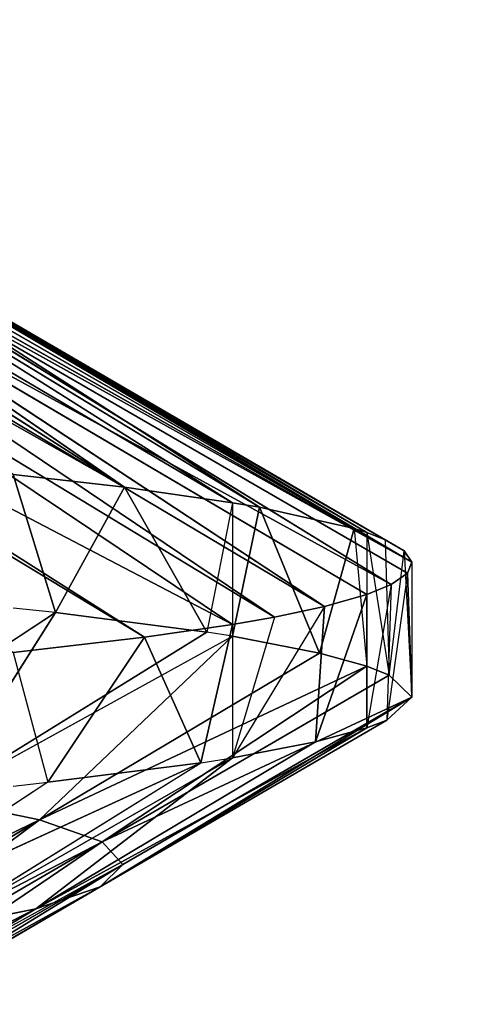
# Model space of a CAD drawing. Extents: x 186 to 416, y 0 to 124.
# Tile 376 of 656: x 247.371 to 247.66, y 122.136 to 122.782. Entities that reach past the tile are written whole.
import ezdxf

# ---------------------------------------------------------------- set-up
doc = ezdxf.new("R2010")
doc.units = 0
doc.header["$LTSCALE"] = 25.4
doc.layers.get('0').update_dxf_attribs({"color": 13, "linetype": 'CONTINUOUS'})

# ---------------------------------------------------------------- blocks, each defined once
blk = doc.blocks.new('PILLS-I-PLAFON-8266-8272_0')
at = {"color": 250}
for p, q in [((62.37474, 51.86759, 1.885), (62.28875, 52.03465, 1.895)), ((62.28875, 52.03465, 1.895), (62.31144, 51.99424, 1.98008)), ((62.37474, 51.86759, 1.885), (62.28875, 52.03465, 1.895)), ((62.28875, 52.03464, 1.9825), (62.31144, 51.99424, 1.98008)), ((62.31144, 51.99424, 1.98008), (62.14517, 51.90344, 2.08945)), ((62.37474, 51.86759, 1.885), (62.31144, 51.99424, 1.98008)), ((62.31144, 51.99424, 1.98008), (62.41162, 51.78111, 1.96733)), ((62.37474, 51.86759, 1.885), (62.31144, 51.99424, 1.98008)), ((62.31144, 51.99424, 1.98008), (62.41162, 51.78111, 1.96733)), ((62.14517, 51.90344, 2.08945), (62.41162, 51.78111, 1.96733)), ((62.14517, 51.90344, 2.08945), (62.41162, 51.78111, 1.96733)), ((62.01659, 51.73909, 1.66837), (62.37474, 51.86759, 1.885)), ((62.01659, 51.73909, 1.66837), (62.37474, 51.86759, 1.885)), ((62.02991, 51.7106, 1.66625), (62.37474, 51.86759, 1.885)), ((62.02991, 51.7106, 1.66625), (62.37474, 51.86759, 1.885)), ((62.4324, 51.72657, 1.87657), (62.37474, 51.86759, 1.885)), ((62.37474, 51.86759, 1.885), (62.41162, 51.78111, 1.96733)), ((62.37474, 51.86759, 1.885), (62.41162, 51.78111, 1.96733)), ((62.4324, 51.72657, 1.87657), (62.37474, 51.86759, 1.885)), ((62.23562, 51.71102, 2.0767), (62.41162, 51.78111, 1.96733)), ((62.41162, 51.78111, 1.96733), (62.4324, 51.72658, 1.96407)), ((62.4324, 51.72657, 1.87657), (62.41162, 51.78111, 1.96733)), ((62.02991, 51.7106, 1.66625), (62.4324, 51.72657, 1.87657)), ((62.02991, 51.7106, 1.66625), (62.4324, 51.72657, 1.87657)), ((62.09856, 51.53156, 1.65296), (62.4324, 51.72657, 1.87657)), ((62.09856, 51.53156, 1.65296), (62.4324, 51.72657, 1.87657)), ((62.23562, 51.71102, 2.0767), (62.4324, 51.72658, 1.96407)), ((62.3035, 51.50422, 2.063), (62.4324, 51.72658, 1.96407)), ((62.3035, 51.50422, 2.063), (62.4324, 51.72658, 1.96407)), ((62.45995, 51.64537, 1.87171), (62.4324, 51.72658, 1.96407)), ((62.4324, 51.72657, 1.87657), (62.4324, 51.72658, 1.96407)), ((62.49266, 51.52901, 1.86475), (62.4324, 51.72658, 1.96407)), ((62.4324, 51.72658, 1.96407), (62.4868, 51.55206, 1.95362)), ((62.4324, 51.72658, 1.96407), (62.4868, 51.55206, 1.95362)), ((62.45995, 51.64537, 1.87171), (62.4324, 51.72657, 1.87657)), ((62.3035, 51.50422, 2.063), (62.23562, 51.71102, 2.0767)), ((62.3035, 51.50422, 2.063), (62.23562, 51.71102, 2.0767)), ((62.09856, 51.53156, 1.65296), (62.45995, 51.64537, 1.87171)), ((62.09856, 51.53156, 1.65296), (62.45995, 51.64537, 1.87171)), ((62.12492, 51.43781, 1.646), (62.45995, 51.64537, 1.87171)), ((62.12492, 51.43781, 1.646), (62.45995, 51.64537, 1.87171)), ((62.49266, 51.52901, 1.86475), (62.45995, 51.64537, 1.87171)), ((62.05962, 51.64093, 2.18608), (62.3035, 51.50422, 2.063)), ((62.05962, 51.64093, 2.18608), (62.3035, 51.50422, 2.063)), ((62.3035, 51.50422, 2.063), (62.4868, 51.55206, 1.95362)), ((62.3035, 51.50422, 2.063), (62.4868, 51.55206, 1.95362)), ((62.52037, 51.39825, 1.85692), (62.4868, 51.55206, 1.95362)), ((62.4868, 51.55206, 1.95362), (62.52037, 51.39825, 1.94442)), ((62.52037, 51.39825, 1.85692), (62.4868, 51.55206, 1.95362)), ((62.49266, 51.52901, 1.86475), (62.4868, 51.55206, 1.95362)), ((62.49266, 51.52901, 1.86475), (62.4868, 51.55206, 1.95362)), ((62.4868, 51.55206, 1.95362), (62.52037, 51.39825, 1.94442)), ((62.12492, 51.43781, 1.646), (62.49266, 51.52901, 1.86475)), ((62.12492, 51.43781, 1.646), (62.49266, 51.52901, 1.86475)), ((62.14809, 51.32763, 1.63781), (62.49266, 51.52901, 1.86475)), ((62.14809, 51.32763, 1.63781), (62.49266, 51.52901, 1.86475)), ((62.52037, 51.39825, 1.85692), (62.49266, 51.52901, 1.86475)), ((62.52037, 51.39825, 1.85692), (62.49266, 51.52901, 1.86475)), ((62.3035, 51.50422, 2.063), (62.12274, 51.4465, 2.17164)), ((62.3035, 51.50422, 2.063), (62.12274, 51.4465, 2.17164)), ((62.52037, 51.39825, 1.94442), (62.3035, 51.50422, 2.063)), ((62.3035, 51.50422, 2.063), (62.34579, 51.28714, 2.04861)), ((62.3035, 51.50422, 2.063), (62.34579, 51.28714, 2.04861)), ((62.52037, 51.39825, 1.94442), (62.3035, 51.50422, 2.063)), ((62.34579, 51.28714, 2.04861), (62.12274, 51.4465, 2.17164)), ((62.34579, 51.28714, 2.04861), (62.12274, 51.4465, 2.17164)), ((62.14809, 51.32763, 1.63781), (62.52037, 51.39825, 1.85692)), ((62.14809, 51.32763, 1.63781), (62.52037, 51.39825, 1.85692)), ((62.52037, 51.39825, 1.94442), (62.34579, 51.28714, 2.04861)), ((62.52037, 51.39825, 1.94442), (62.34579, 51.28714, 2.04861)), ((62.53648, 51.28883, 1.85038), (62.52037, 51.39825, 1.94442)), ((62.52037, 51.39825, 1.85692), (62.52037, 51.39825, 1.94442)), ((62.53648, 51.28883, 1.85038), (62.52037, 51.39825, 1.85692)), ((62.52037, 51.39825, 1.94442), (62.53365, 51.31162, 1.93924)), ((62.14809, 51.32763, 1.63781), (62.53648, 51.28883, 1.85038)), ((62.14809, 51.32763, 1.63781), (62.53648, 51.28883, 1.85038)), ((62.53365, 51.31162, 1.93924), (62.34579, 51.28714, 2.04861)), ((62.53365, 51.31162, 1.93924), (62.34579, 51.28714, 2.04861)), ((62.53648, 51.28883, 1.85038), (62.53365, 51.31162, 1.93924)), ((62.54708, 51.16635, 1.84305), (62.53365, 51.31162, 1.93924)), ((62.53365, 51.31162, 1.93924), (62.55, 51.05964, 1.92416)), ((62.53365, 51.31162, 1.93924), (62.55, 51.05964, 1.92416)), ((62.15794, 51.26266, 2.15799), (62.34579, 51.28714, 2.04861)), ((62.16188, 51.22973, 2.15554), (62.34579, 51.28714, 2.04861)), ((62.16876, 51.14561, 1.6243), (62.53648, 51.28883, 1.85038)), ((62.16876, 51.14561, 1.6243), (62.53648, 51.28883, 1.85038)), ((62.36055, 51.06466, 2.03387), (62.34579, 51.28714, 2.04861)), ((62.34579, 51.28714, 2.04861), (62.55, 51.05964, 1.92416)), ((62.34579, 51.28714, 2.04861), (62.55, 51.05964, 1.92416)), ((62.36055, 51.06466, 2.03387), (62.34579, 51.28714, 2.04861)), ((62.54708, 51.16635, 1.84305), (62.53648, 51.28883, 1.85038)), ((62.16188, 51.22973, 2.15554), (62.36055, 51.06466, 2.03387)), ((62.16188, 51.22973, 2.15554), (62.36055, 51.06466, 2.03387)), ((62.16876, 51.14561, 1.6243), (62.54708, 51.16635, 1.84305)), ((62.16876, 51.14561, 1.6243), (62.54708, 51.16635, 1.84305)), ((62.54708, 51.16635, 1.84305), (62.55, 51.05964, 1.92416)), ((62.54993, 51.04323, 1.83568), (62.54708, 51.16635, 1.84305)), ((62.16876, 51.14561, 1.6243), (62.54993, 51.04323, 1.83568)), ((62.16876, 51.14561, 1.6243), (62.54993, 51.04323, 1.83568)), ((62.17039, 51.10728, 1.62145), (62.54993, 51.04323, 1.83568)), ((62.17039, 51.10728, 1.62145), (62.54993, 51.04323, 1.83568)), ((62.36055, 51.06466, 2.03387), (62.17026, 51.00793, 2.13907)), ((62.1711, 51.06412, 2.14325), (62.36055, 51.06466, 2.03387)), ((62.34706, 50.84205, 2.01912), (62.36055, 51.06466, 2.03387)), ((62.34706, 50.84205, 2.01912), (62.36055, 51.06466, 2.03387)), ((62.36055, 51.06466, 2.03387), (62.55, 51.05964, 1.92416)), ((62.36055, 51.06466, 2.03387), (62.55, 51.05964, 1.92416)), ((62.34706, 50.84205, 2.01912), (62.55, 51.05964, 1.92416)), ((62.34706, 50.84205, 2.01912), (62.55, 51.05964, 1.92416)), ((62.55, 51.05964, 1.92416), (62.53505, 50.81864, 1.90974)), ((62.55, 51.05964, 1.92416), (62.53505, 50.81864, 1.90974)), ((62.54501, 50.92022, 1.82832), (62.55, 51.05964, 1.92416)), ((62.54993, 51.04323, 1.83568), (62.55, 51.05964, 1.92416)), ((62.16709, 50.9473, 1.60957), (62.54993, 51.04323, 1.83568)), ((62.16709, 50.9473, 1.60957), (62.54993, 51.04323, 1.83568)), ((62.54501, 50.92022, 1.82832), (62.54993, 51.04323, 1.83568)), ((62.34706, 50.84205, 2.01912), (62.17026, 51.00793, 2.13907)), ((62.34706, 50.84205, 2.01912), (62.17026, 51.00793, 2.13907)), ((62.16709, 50.9473, 1.60957), (62.54501, 50.92022, 1.82832)), ((62.16709, 50.9473, 1.60957), (62.54501, 50.92022, 1.82832)), ((62.16143, 50.88552, 1.60498), (62.54501, 50.92022, 1.82832)), ((62.16143, 50.88552, 1.60498), (62.54501, 50.92022, 1.82832)), ((62.53237, 50.79803, 1.82101), (62.54501, 50.92022, 1.82832)), ((62.53505, 50.81864, 1.90974), (62.54501, 50.92022, 1.82832)), ((62.16143, 50.88552, 1.60498), (62.52037, 50.72103, 1.8164)), ((62.16143, 50.88552, 1.60498), (62.52037, 50.72103, 1.8164)), ((62.16143, 50.88552, 1.60498), (62.53237, 50.79803, 1.82101)), ((62.16143, 50.88552, 1.60498), (62.53237, 50.79803, 1.82101)), ((62.15907, 50.86547, 2.12849), (62.34706, 50.84205, 2.01912)), ((62.15907, 50.86547, 2.12849), (62.34706, 50.84205, 2.01912)), ((62.34706, 50.84205, 2.01912), (62.14739, 50.78767, 2.12272)), ((62.34706, 50.84205, 2.01912), (62.14739, 50.78767, 2.12272)), ((62.34706, 50.84205, 2.01912), (62.30597, 50.62463, 2.00471)), ((62.34706, 50.84205, 2.01912), (62.30597, 50.62463, 2.00471)), ((62.52037, 50.72103, 1.9039), (62.34706, 50.84205, 2.01912)), ((62.34706, 50.84205, 2.01912), (62.53505, 50.81864, 1.90974)), ((62.34706, 50.84205, 2.01912), (62.53505, 50.81864, 1.90974)), ((62.52037, 50.72103, 1.9039), (62.34706, 50.84205, 2.01912)), ((62.52037, 50.72103, 1.8164), (62.53505, 50.81864, 1.90974)), ((62.53505, 50.81864, 1.90974), (62.52037, 50.72103, 1.9039)), ((62.53237, 50.79803, 1.82101), (62.53505, 50.81864, 1.90974)), ((62.52037, 50.72103, 1.8164), (62.53237, 50.79803, 1.82101)), ((62.30597, 50.62463, 2.00471), (62.14739, 50.78767, 2.12272)), ((62.30597, 50.62463, 2.00471), (62.14739, 50.78767, 2.12272)), ((62.14063, 50.75166, 1.59504), (62.51217, 50.67739, 1.81379)), ((62.14063, 50.75166, 1.59504), (62.51217, 50.67739, 1.81379)), ((62.14063, 50.75166, 1.59504), (62.52037, 50.72103, 1.8164)), ((62.14063, 50.75166, 1.59504), (62.52037, 50.72103, 1.8164)), ((62.52037, 50.72103, 1.9039), (62.30597, 50.62463, 2.00471)), ((62.52037, 50.72103, 1.9039), (62.30597, 50.62463, 2.00471)), ((62.52037, 50.72103, 1.9039), (62.48953, 50.57782, 1.89534)), ((62.52037, 50.72103, 1.9039), (62.48953, 50.57782, 1.89534)), ((62.51217, 50.67739, 1.81379), (62.52037, 50.72103, 1.9039)), ((62.51217, 50.67739, 1.81379), (62.52037, 50.72103, 1.8164)), ((62.52037, 50.72103, 1.8164), (62.52037, 50.72103, 1.9039)), ((62.12175, 50.6689, 1.5889), (62.51217, 50.67739, 1.81379)), ((62.12175, 50.6689, 1.5889), (62.51217, 50.67739, 1.81379)), ((62.45008, 50.44345, 1.7998), (62.51217, 50.67739, 1.81379)), ((62.45008, 50.44345, 1.7998), (62.51217, 50.67739, 1.81379)), ((62.51217, 50.67739, 1.81379), (62.48953, 50.57782, 1.89534)), ((62.51217, 50.67739, 1.81379), (62.48953, 50.57782, 1.89534)), ((62.12239, 50.67144, 2.11409), (62.30597, 50.62463, 2.00471)), ((62.12239, 50.67144, 2.11409), (62.30597, 50.62463, 2.00471)), ((62.12175, 50.6689, 1.5889), (62.45008, 50.44345, 1.7998)), ((62.12175, 50.6689, 1.5889), (62.45008, 50.44345, 1.7998)), ((62.09462, 50.57537, 2.10695), (62.30597, 50.62463, 2.00471)), ((62.09462, 50.57537, 2.10695), (62.30597, 50.62463, 2.00471)), ((62.23918, 50.41727, 1.99097), (62.30597, 50.62463, 2.00471)), ((62.23918, 50.41727, 1.99097), (62.30597, 50.62463, 2.00471)), ((62.48953, 50.57782, 1.89534), (62.30597, 50.62463, 2.00471)), ((62.30597, 50.62463, 2.00471), (62.4324, 50.3927, 1.88426)), ((62.30597, 50.62463, 2.00471), (62.4324, 50.3927, 1.88426)), ((62.48953, 50.57782, 1.89534), (62.30597, 50.62463, 2.00471)), ((62.48953, 50.57782, 1.89534), (62.4324, 50.3927, 1.88426)), ((62.48953, 50.57782, 1.89534), (62.4324, 50.3927, 1.88426)), ((62.45008, 50.44345, 1.7998), (62.48953, 50.57782, 1.89534)), ((62.45008, 50.44345, 1.7998), (62.48953, 50.57782, 1.89534)), ((62.09061, 50.56318, 1.58105), (62.4324, 50.3927, 1.79676)), ((62.09061, 50.56318, 1.58105), (62.4324, 50.3927, 1.79676)), ((62.09061, 50.56318, 1.58105), (62.45008, 50.44345, 1.7998)), ((62.09061, 50.56318, 1.58105), (62.45008, 50.44345, 1.7998)), ((62.05362, 50.46351, 1.57365), (62.36155, 50.22332, 1.78663)), ((62.05362, 50.46351, 1.57365), (62.36155, 50.22332, 1.78663)), ((62.05362, 50.46351, 1.57365), (62.4324, 50.3927, 1.79676)), ((62.05362, 50.46351, 1.57365), (62.4324, 50.3927, 1.79676)), ((62.45008, 50.44345, 1.7998), (62.4324, 50.3927, 1.88426)), ((62.4324, 50.3927, 1.79676), (62.45008, 50.44345, 1.7998)), ((62.31641, 50.13422, 1.8688), (62.23918, 50.41727, 1.99097)), ((62.23918, 50.41727, 1.99097), (62.4324, 50.3927, 1.88426)), ((62.23918, 50.41727, 1.99097), (62.41556, 50.34814, 1.8816)), ((62.31641, 50.13422, 1.8688), (62.23918, 50.41727, 1.99097)), ((62.36155, 50.22332, 1.78663), (62.4324, 50.3927, 1.79676)), ((62.36155, 50.22332, 1.78663), (62.4324, 50.3927, 1.79676)), ((62.4324, 50.3927, 1.88426), (62.41556, 50.34814, 1.8816)), ((62.4324, 50.3927, 1.79676), (62.41556, 50.34814, 1.8816)), ((62.4324, 50.3927, 1.79676), (62.4324, 50.3927, 1.88426)), ((62.01928, 50.38582, 1.56788), (62.36155, 50.22332, 1.78663)), ((62.01928, 50.38582, 1.56788), (62.36155, 50.22332, 1.78663)), ((62.41556, 50.34814, 1.8816), (62.31641, 50.13422, 1.8688)), ((62.41556, 50.34814, 1.8816), (62.31641, 50.13422, 1.8688)), ((62.36155, 50.22332, 1.78663), (62.41556, 50.34814, 1.8816)), ((62.36155, 50.22332, 1.78663), (62.41556, 50.34814, 1.8816)), ((61.96079, 50.27437, 1.5596), (62.36155, 50.22332, 1.78663)), ((61.96079, 50.27437, 1.5596), (62.36155, 50.22332, 1.78663)), ((62.31641, 50.13422, 1.8688), (62.14967, 50.22412, 1.97817)), ((62.28875, 50.08464, 1.77833), (62.36155, 50.22332, 1.78663)), ((62.28875, 50.08464, 1.77833), (62.36155, 50.22332, 1.78663)), ((62.36155, 50.22332, 1.78663), (62.31641, 50.13422, 1.8688)), ((62.36155, 50.22332, 1.78663), (62.31641, 50.13422, 1.8688)), ((62.31641, 50.13422, 1.8688), (62.28875, 50.08464, 1.86583)), ((62.28875, 50.08464, 1.77833), (62.31641, 50.13422, 1.8688))]:
    blk.add_line(p, q, dxfattribs=at)
mesh = blk.add_polyface(dxfattribs=at)
corners = [(77.6, 57.05964, 2.26166), (43.6, 57.05964, 0.26166), (43.6, 57.05964, 2.26166)]
mesh.append_faces([[corners[k] for k in face] for face in [(0, 1, 2)]], dxfattribs={"color": 250})
mesh = blk.add_polyface(dxfattribs=at)
corners = [(77.6, 57.05964, 2.26166), (77.6, 57.05964, 0.26166), (43.6, 57.05964, 0.26166)]
mesh.append_faces([[corners[k] for k in face] for face in [(0, 1, 2)]], dxfattribs={"color": 250})
mesh = blk.add_polyface(dxfattribs=at)
corners = [(62.37474, 51.86759, 1.885), (62.01659, 51.73909, 1.66837), (62.28875, 52.03465, 1.895)]
mesh.append_faces([[corners[k] for k in face] for face in [(0, 1, 2)]], dxfattribs={"color": 250})
mesh = blk.add_polyface(dxfattribs=at)
corners = [(62.28875, 52.03465, 1.895), (62.31144, 51.99424, 1.98008), (62.37474, 51.86759, 1.885)]
mesh.append_faces([[corners[k] for k in face] for face in [(0, 1, 2)]], dxfattribs={"color": 250})
mesh = blk.add_polyface(dxfattribs=at)
corners = [(62.41162, 51.78111, 1.96733), (62.31144, 51.99424, 1.98008), (62.14517, 51.90344, 2.08945)]
mesh.append_faces([[corners[k] for k in face] for face in [(0, 1, 2)]], dxfattribs={"color": 250})
mesh = blk.add_polyface(dxfattribs=at)
corners = [(62.31144, 51.99424, 1.98008), (62.41162, 51.78111, 1.96733), (62.37474, 51.86759, 1.885)]
mesh.append_faces([[corners[k] for k in face] for face in [(0, 1, 2)]], dxfattribs={"color": 250})
mesh = blk.add_polyface(dxfattribs=at)
corners = [(62.41162, 51.78111, 1.96733), (62.14517, 51.90344, 2.08945), (62.23562, 51.71102, 2.0767)]
mesh.append_faces([[corners[k] for k in face] for face in [(0, 1, 2)]], dxfattribs={"color": 250})
mesh = blk.add_polyface(dxfattribs=at)
corners = [(62.37474, 51.86759, 1.885), (62.02991, 51.7106, 1.66625), (62.01659, 51.73909, 1.66837)]
mesh.append_faces([[corners[k] for k in face] for face in [(0, 1, 2)]], dxfattribs={"color": 250})
mesh = blk.add_polyface(dxfattribs=at)
corners = [(62.4324, 51.72657, 1.87657), (62.02991, 51.7106, 1.66625), (62.37474, 51.86759, 1.885)]
mesh.append_faces([[corners[k] for k in face] for face in [(0, 1, 2)]], dxfattribs={"color": 250})
mesh = blk.add_polyface(dxfattribs=at)
corners = [(62.37474, 51.86759, 1.885), (62.41162, 51.78111, 1.96733), (62.4324, 51.72657, 1.87657)]
mesh.append_faces([[corners[k] for k in face] for face in [(0, 1, 2)]], dxfattribs={"color": 250})
mesh = blk.add_polyface(dxfattribs=at)
corners = [(62.4324, 51.72657, 1.87657), (62.09856, 51.53156, 1.65296), (62.02991, 51.7106, 1.66625)]
mesh.append_faces([[corners[k] for k in face] for face in [(0, 1, 2)]], dxfattribs={"color": 250})
mesh = blk.add_polyface(dxfattribs=at)
corners = [(62.45995, 51.64537, 1.87171), (62.09856, 51.53156, 1.65296), (62.4324, 51.72657, 1.87657)]
mesh.append_faces([[corners[k] for k in face] for face in [(0, 1, 2)]], dxfattribs={"color": 250})
mesh = blk.add_polyface(dxfattribs=at)
corners = [(62.4324, 51.72658, 1.96407), (62.23562, 51.71102, 2.0767), (62.3035, 51.50422, 2.063)]
mesh.append_faces([[corners[k] for k in face] for face in [(0, 1, 2)]], dxfattribs={"color": 250})
mesh = blk.add_polyface(dxfattribs=at)
corners = [(62.4868, 51.55206, 1.95362), (62.4324, 51.72658, 1.96407), (62.3035, 51.50422, 2.063)]
mesh.append_faces([[corners[k] for k in face] for face in [(0, 1, 2)]], dxfattribs={"color": 250})
mesh = blk.add_polyface(dxfattribs=at)
corners = [(62.4324, 51.72658, 1.96407), (62.4868, 51.55206, 1.95362), (62.49266, 51.52901, 1.86475)]
mesh.append_faces([[corners[k] for k in face] for face in [(0, 1, 2)]], dxfattribs={"color": 250})
mesh = blk.add_polyface(dxfattribs=at)
corners = [(62.3035, 51.50422, 2.063), (62.23562, 51.71102, 2.0767), (62.05962, 51.64093, 2.18608)]
mesh.append_faces([[corners[k] for k in face] for face in [(0, 1, 2)]], dxfattribs={"color": 250})
mesh = blk.add_polyface(dxfattribs=at)
corners = [(62.45995, 51.64537, 1.87171), (62.12492, 51.43781, 1.646), (62.09856, 51.53156, 1.65296)]
mesh.append_faces([[corners[k] for k in face] for face in [(0, 1, 2)]], dxfattribs={"color": 250})
mesh = blk.add_polyface(dxfattribs=at)
corners = [(62.49266, 51.52901, 1.86475), (62.12492, 51.43781, 1.646), (62.45995, 51.64537, 1.87171)]
mesh.append_faces([[corners[k] for k in face] for face in [(0, 1, 2)]], dxfattribs={"color": 250})
mesh = blk.add_polyface(dxfattribs=at)
corners = [(62.3035, 51.50422, 2.063), (62.05962, 51.64093, 2.18608), (62.12274, 51.4465, 2.17164)]
mesh.append_faces([[corners[k] for k in face] for face in [(0, 1, 2)]], dxfattribs={"color": 250})
mesh = blk.add_polyface(dxfattribs=at)
corners = [(62.52037, 51.39825, 1.94442), (62.4868, 51.55206, 1.95362), (62.3035, 51.50422, 2.063)]
mesh.append_faces([[corners[k] for k in face] for face in [(0, 1, 2)]], dxfattribs={"color": 250})
mesh = blk.add_polyface(dxfattribs=at)
corners = [(62.4868, 51.55206, 1.95362), (62.52037, 51.39825, 1.94442), (62.52037, 51.39825, 1.85692)]
mesh.append_faces([[corners[k] for k in face] for face in [(0, 1, 2)]], dxfattribs={"color": 250})
mesh = blk.add_polyface(dxfattribs=at)
corners = [(62.4868, 51.55206, 1.95362), (62.52037, 51.39825, 1.85692), (62.49266, 51.52901, 1.86475)]
mesh.append_faces([[corners[k] for k in face] for face in [(0, 1, 2)]], dxfattribs={"color": 250})
mesh = blk.add_polyface(dxfattribs=at)
corners = [(62.49266, 51.52901, 1.86475), (62.14809, 51.32763, 1.63781), (62.12492, 51.43781, 1.646)]
mesh.append_faces([[corners[k] for k in face] for face in [(0, 1, 2)]], dxfattribs={"color": 250})
mesh = blk.add_polyface(dxfattribs=at)
corners = [(62.52037, 51.39825, 1.85692), (62.14809, 51.32763, 1.63781), (62.49266, 51.52901, 1.86475)]
mesh.append_faces([[corners[k] for k in face] for face in [(0, 1, 2)]], dxfattribs={"color": 250})
mesh = blk.add_polyface(dxfattribs=at)
corners = [(62.34579, 51.28714, 2.04861), (62.3035, 51.50422, 2.063), (62.12274, 51.4465, 2.17164)]
mesh.append_faces([[corners[k] for k in face] for face in [(0, 1, 2)]], dxfattribs={"color": 250})
mesh = blk.add_polyface(dxfattribs=at)
corners = [(62.52037, 51.39825, 1.94442), (62.3035, 51.50422, 2.063), (62.34579, 51.28714, 2.04861)]
mesh.append_faces([[corners[k] for k in face] for face in [(0, 1, 2)]], dxfattribs={"color": 250})
mesh = blk.add_polyface(dxfattribs=at)
corners = [(62.34579, 51.28714, 2.04861), (62.12274, 51.4465, 2.17164), (62.15794, 51.26266, 2.15799)]
mesh.append_faces([[corners[k] for k in face] for face in [(0, 1, 2)]], dxfattribs={"color": 250})
mesh = blk.add_polyface(dxfattribs=at)
corners = [(62.53648, 51.28883, 1.85038), (62.14809, 51.32763, 1.63781), (62.52037, 51.39825, 1.85692)]
mesh.append_faces([[corners[k] for k in face] for face in [(0, 1, 2)]], dxfattribs={"color": 250})
mesh = blk.add_polyface(dxfattribs=at)
corners = [(62.53365, 51.31162, 1.93924), (62.52037, 51.39825, 1.94442), (62.34579, 51.28714, 2.04861)]
mesh.append_faces([[corners[k] for k in face] for face in [(0, 1, 2)]], dxfattribs={"color": 250})
mesh = blk.add_polyface(dxfattribs=at)
corners = [(62.53648, 51.28883, 1.85038), (62.16876, 51.14561, 1.6243), (62.14809, 51.32763, 1.63781)]
mesh.append_faces([[corners[k] for k in face] for face in [(0, 1, 2)]], dxfattribs={"color": 250})
mesh = blk.add_polyface(dxfattribs=at)
corners = [(62.55, 51.05964, 1.92416), (62.53365, 51.31162, 1.93924), (62.34579, 51.28714, 2.04861)]
mesh.append_faces([[corners[k] for k in face] for face in [(0, 1, 2)]], dxfattribs={"color": 250})
mesh = blk.add_polyface(dxfattribs=at)
corners = [(62.53365, 51.31162, 1.93924), (62.55, 51.05964, 1.92416), (62.54708, 51.16635, 1.84305)]
mesh.append_faces([[corners[k] for k in face] for face in [(0, 1, 2)]], dxfattribs={"color": 250})
mesh = blk.add_polyface(dxfattribs=at)
corners = [(62.36055, 51.06466, 2.03387), (62.34579, 51.28714, 2.04861), (62.16188, 51.22973, 2.15554)]
mesh.append_faces([[corners[k] for k in face] for face in [(0, 1, 2)]], dxfattribs={"color": 250})
mesh = blk.add_polyface(dxfattribs=at)
corners = [(62.54708, 51.16635, 1.84305), (62.16876, 51.14561, 1.6243), (62.53648, 51.28883, 1.85038)]
mesh.append_faces([[corners[k] for k in face] for face in [(0, 1, 2)]], dxfattribs={"color": 250})
mesh = blk.add_polyface(dxfattribs=at)
corners = [(62.55, 51.05964, 1.92416), (62.34579, 51.28714, 2.04861), (62.36055, 51.06466, 2.03387)]
mesh.append_faces([[corners[k] for k in face] for face in [(0, 1, 2)]], dxfattribs={"color": 250})
mesh = blk.add_polyface(dxfattribs=at)
corners = [(62.36055, 51.06466, 2.03387), (62.16188, 51.22973, 2.15554), (62.1711, 51.06412, 2.14325)]
mesh.append_faces([[corners[k] for k in face] for face in [(0, 1, 2)]], dxfattribs={"color": 250})
mesh = blk.add_polyface(dxfattribs=at)
corners = [(62.54993, 51.04323, 1.83568), (62.16876, 51.14561, 1.6243), (62.54708, 51.16635, 1.84305)]
mesh.append_faces([[corners[k] for k in face] for face in [(0, 1, 2)]], dxfattribs={"color": 250})
mesh = blk.add_polyface(dxfattribs=at)
corners = [(62.54993, 51.04323, 1.83568), (62.17039, 51.10728, 1.62145), (62.16876, 51.14561, 1.6243)]
mesh.append_faces([[corners[k] for k in face] for face in [(0, 1, 2)]], dxfattribs={"color": 250})
mesh = blk.add_polyface(dxfattribs=at)
corners = [(62.54993, 51.04323, 1.83568), (62.16709, 50.9473, 1.60957), (62.17039, 51.10728, 1.62145)]
mesh.append_faces([[corners[k] for k in face] for face in [(0, 1, 2)]], dxfattribs={"color": 250})
mesh = blk.add_polyface(dxfattribs=at)
corners = [(62.36055, 51.06466, 2.03387), (62.17026, 51.00793, 2.13907), (62.34706, 50.84205, 2.01912)]
mesh.append_faces([[corners[k] for k in face] for face in [(0, 1, 2)]], dxfattribs={"color": 250})
mesh = blk.add_polyface(dxfattribs=at)
corners = [(62.55, 51.05964, 1.92416), (62.36055, 51.06466, 2.03387), (62.34706, 50.84205, 2.01912)]
mesh.append_faces([[corners[k] for k in face] for face in [(0, 1, 2)]], dxfattribs={"color": 250})
mesh = blk.add_polyface(dxfattribs=at)
corners = [(62.55, 51.05964, 1.92416), (62.34706, 50.84205, 2.01912), (62.53505, 50.81864, 1.90974)]
mesh.append_faces([[corners[k] for k in face] for face in [(0, 1, 2)]], dxfattribs={"color": 250})
mesh = blk.add_polyface(dxfattribs=at)
corners = [(62.55, 51.05964, 1.92416), (62.53505, 50.81864, 1.90974), (62.54501, 50.92022, 1.82832)]
mesh.append_faces([[corners[k] for k in face] for face in [(0, 1, 2)]], dxfattribs={"color": 250})
mesh = blk.add_polyface(dxfattribs=at)
corners = [(62.54993, 51.04323, 1.83568), (62.54501, 50.92022, 1.82832), (62.16709, 50.9473, 1.60957)]
mesh.append_faces([[corners[k] for k in face] for face in [(0, 1, 2)]], dxfattribs={"color": 250})
mesh = blk.add_polyface(dxfattribs=at)
corners = [(62.34706, 50.84205, 2.01912), (62.17026, 51.00793, 2.13907), (62.15907, 50.86547, 2.12849)]
mesh.append_faces([[corners[k] for k in face] for face in [(0, 1, 2)]], dxfattribs={"color": 250})
mesh = blk.add_polyface(dxfattribs=at)
corners = [(62.54501, 50.92022, 1.82832), (62.16143, 50.88552, 1.60498), (62.16709, 50.9473, 1.60957)]
mesh.append_faces([[corners[k] for k in face] for face in [(0, 1, 2)]], dxfattribs={"color": 250})
mesh = blk.add_polyface(dxfattribs=at)
corners = [(62.54501, 50.92022, 1.82832), (62.53237, 50.79803, 1.82101), (62.16143, 50.88552, 1.60498)]
mesh.append_faces([[corners[k] for k in face] for face in [(0, 1, 2)]], dxfattribs={"color": 250})
mesh = blk.add_polyface(dxfattribs=at)
corners = [(62.52037, 50.72103, 1.8164), (62.14063, 50.75166, 1.59504), (62.16143, 50.88552, 1.60498)]
mesh.append_faces([[corners[k] for k in face] for face in [(0, 1, 2)]], dxfattribs={"color": 250})
mesh = blk.add_polyface(dxfattribs=at)
corners = [(62.53237, 50.79803, 1.82101), (62.52037, 50.72103, 1.8164), (62.16143, 50.88552, 1.60498)]
mesh.append_faces([[corners[k] for k in face] for face in [(0, 1, 2)]], dxfattribs={"color": 250})
mesh = blk.add_polyface(dxfattribs=at)
corners = [(62.34706, 50.84205, 2.01912), (62.15907, 50.86547, 2.12849), (62.14739, 50.78767, 2.12272)]
mesh.append_faces([[corners[k] for k in face] for face in [(0, 1, 2)]], dxfattribs={"color": 250})
mesh = blk.add_polyface(dxfattribs=at)
corners = [(62.34706, 50.84205, 2.01912), (62.14739, 50.78767, 2.12272), (62.30597, 50.62463, 2.00471)]
mesh.append_faces([[corners[k] for k in face] for face in [(0, 1, 2)]], dxfattribs={"color": 250})
mesh = blk.add_polyface(dxfattribs=at)
corners = [(62.52037, 50.72103, 1.9039), (62.34706, 50.84205, 2.01912), (62.30597, 50.62463, 2.00471)]
mesh.append_faces([[corners[k] for k in face] for face in [(0, 1, 2)]], dxfattribs={"color": 250})
mesh = blk.add_polyface(dxfattribs=at)
corners = [(62.53505, 50.81864, 1.90974), (62.34706, 50.84205, 2.01912), (62.52037, 50.72103, 1.9039)]
mesh.append_faces([[corners[k] for k in face] for face in [(0, 1, 2)]], dxfattribs={"color": 250})
mesh = blk.add_polyface(dxfattribs=at)
corners = [(62.30597, 50.62463, 2.00471), (62.14739, 50.78767, 2.12272), (62.12239, 50.67144, 2.11409)]
mesh.append_faces([[corners[k] for k in face] for face in [(0, 1, 2)]], dxfattribs={"color": 250})
mesh = blk.add_polyface(dxfattribs=at)
corners = [(62.51217, 50.67739, 1.81379), (62.12175, 50.6689, 1.5889), (62.14063, 50.75166, 1.59504)]
mesh.append_faces([[corners[k] for k in face] for face in [(0, 1, 2)]], dxfattribs={"color": 250})
mesh = blk.add_polyface(dxfattribs=at)
corners = [(62.52037, 50.72103, 1.8164), (62.51217, 50.67739, 1.81379), (62.14063, 50.75166, 1.59504)]
mesh.append_faces([[corners[k] for k in face] for face in [(0, 1, 2)]], dxfattribs={"color": 250})
mesh = blk.add_polyface(dxfattribs=at)
corners = [(62.52037, 50.72103, 1.9039), (62.30597, 50.62463, 2.00471), (62.48953, 50.57782, 1.89534)]
mesh.append_faces([[corners[k] for k in face] for face in [(0, 1, 2)]], dxfattribs={"color": 250})
mesh = blk.add_polyface(dxfattribs=at)
corners = [(62.52037, 50.72103, 1.9039), (62.48953, 50.57782, 1.89534), (62.51217, 50.67739, 1.81379)]
mesh.append_faces([[corners[k] for k in face] for face in [(0, 1, 2)]], dxfattribs={"color": 250})
mesh = blk.add_polyface(dxfattribs=at)
corners = [(62.51217, 50.67739, 1.81379), (62.45008, 50.44345, 1.7998), (62.12175, 50.6689, 1.5889)]
mesh.append_faces([[corners[k] for k in face] for face in [(0, 1, 2)]], dxfattribs={"color": 250})
mesh = blk.add_polyface(dxfattribs=at)
corners = [(62.51217, 50.67739, 1.81379), (62.48953, 50.57782, 1.89534), (62.45008, 50.44345, 1.7998)]
mesh.append_faces([[corners[k] for k in face] for face in [(0, 1, 2)]], dxfattribs={"color": 250})
mesh = blk.add_polyface(dxfattribs=at)
corners = [(62.30597, 50.62463, 2.00471), (62.12239, 50.67144, 2.11409), (62.09462, 50.57537, 2.10695)]
mesh.append_faces([[corners[k] for k in face] for face in [(0, 1, 2)]], dxfattribs={"color": 250})
mesh = blk.add_polyface(dxfattribs=at)
corners = [(62.45008, 50.44345, 1.7998), (62.09061, 50.56318, 1.58105), (62.12175, 50.6689, 1.5889)]
mesh.append_faces([[corners[k] for k in face] for face in [(0, 1, 2)]], dxfattribs={"color": 250})
mesh = blk.add_polyface(dxfattribs=at)
corners = [(62.30597, 50.62463, 2.00471), (62.09462, 50.57537, 2.10695), (62.23918, 50.41727, 1.99097)]
mesh.append_faces([[corners[k] for k in face] for face in [(0, 1, 2)]], dxfattribs={"color": 250})
mesh = blk.add_polyface(dxfattribs=at)
corners = [(62.4324, 50.3927, 1.88426), (62.30597, 50.62463, 2.00471), (62.23918, 50.41727, 1.99097)]
mesh.append_faces([[corners[k] for k in face] for face in [(0, 1, 2)]], dxfattribs={"color": 250})
mesh = blk.add_polyface(dxfattribs=at)
corners = [(62.48953, 50.57782, 1.89534), (62.30597, 50.62463, 2.00471), (62.4324, 50.3927, 1.88426)]
mesh.append_faces([[corners[k] for k in face] for face in [(0, 1, 2)]], dxfattribs={"color": 250})
mesh = blk.add_polyface(dxfattribs=at)
corners = [(62.48953, 50.57782, 1.89534), (62.4324, 50.3927, 1.88426), (62.45008, 50.44345, 1.7998)]
mesh.append_faces([[corners[k] for k in face] for face in [(0, 1, 2)]], dxfattribs={"color": 250})
mesh = blk.add_polyface(dxfattribs=at)
corners = [(62.4324, 50.3927, 1.79676), (62.05362, 50.46351, 1.57365), (62.09061, 50.56318, 1.58105)]
mesh.append_faces([[corners[k] for k in face] for face in [(0, 1, 2)]], dxfattribs={"color": 250})
mesh = blk.add_polyface(dxfattribs=at)
corners = [(62.45008, 50.44345, 1.7998), (62.4324, 50.3927, 1.79676), (62.09061, 50.56318, 1.58105)]
mesh.append_faces([[corners[k] for k in face] for face in [(0, 1, 2)]], dxfattribs={"color": 250})
mesh = blk.add_polyface(dxfattribs=at)
corners = [(62.36155, 50.22332, 1.78663), (62.01928, 50.38582, 1.56788), (62.05362, 50.46351, 1.57365)]
mesh.append_faces([[corners[k] for k in face] for face in [(0, 1, 2)]], dxfattribs={"color": 250})
mesh = blk.add_polyface(dxfattribs=at)
corners = [(62.4324, 50.3927, 1.79676), (62.36155, 50.22332, 1.78663), (62.05362, 50.46351, 1.57365)]
mesh.append_faces([[corners[k] for k in face] for face in [(0, 1, 2)]], dxfattribs={"color": 250})
mesh = blk.add_polyface(dxfattribs=at)
corners = [(62.31641, 50.13422, 1.8688), (62.23918, 50.41727, 1.99097), (62.14967, 50.22412, 1.97817)]
mesh.append_faces([[corners[k] for k in face] for face in [(0, 1, 2)]], dxfattribs={"color": 250})
mesh = blk.add_polyface(dxfattribs=at)
corners = [(62.41556, 50.34814, 1.8816), (62.23918, 50.41727, 1.99097), (62.31641, 50.13422, 1.8688)]
mesh.append_faces([[corners[k] for k in face] for face in [(0, 1, 2)]], dxfattribs={"color": 250})
mesh = blk.add_polyface(dxfattribs=at)
corners = [(62.4324, 50.3927, 1.79676), (62.41556, 50.34814, 1.8816), (62.36155, 50.22332, 1.78663)]
mesh.append_faces([[corners[k] for k in face] for face in [(0, 1, 2)]], dxfattribs={"color": 250})
mesh = blk.add_polyface(dxfattribs=at)
corners = [(62.36155, 50.22332, 1.78663), (61.96079, 50.27437, 1.5596), (62.01928, 50.38582, 1.56788)]
mesh.append_faces([[corners[k] for k in face] for face in [(0, 1, 2)]], dxfattribs={"color": 250})
mesh = blk.add_polyface(dxfattribs=at)
corners = [(62.41556, 50.34814, 1.8816), (62.31641, 50.13422, 1.8688), (62.36155, 50.22332, 1.78663)]
mesh.append_faces([[corners[k] for k in face] for face in [(0, 1, 2)]], dxfattribs={"color": 250})
mesh = blk.add_polyface(dxfattribs=at)
corners = [(62.36155, 50.22332, 1.78663), (62.28875, 50.08464, 1.77833), (61.96079, 50.27437, 1.5596)]
mesh.append_faces([[corners[k] for k in face] for face in [(0, 1, 2)]], dxfattribs={"color": 250})
mesh = blk.add_polyface(dxfattribs=at)
corners = [(62.36155, 50.22332, 1.78663), (62.31641, 50.13422, 1.8688), (62.28875, 50.08464, 1.77833)]
mesh.append_faces([[corners[k] for k in face] for face in [(0, 1, 2)]], dxfattribs={"color": 250})
mesh = blk.add_polyface(dxfattribs=at)
corners = [(77.6, 30.05964, 90.26167), (43.6, 30.05964, 0.26166), (43.6, 30.05964, 90.26167)]
mesh.append_faces([[corners[k] for k in face] for face in [(0, 1, 2)]], dxfattribs={"color": 250})
mesh = blk.add_polyface(dxfattribs=at)
corners = [(77.6, 30.05964, 90.26167), (77.6, 30.05964, 0.26166), (43.6, 30.05964, 0.26166)]
mesh.append_faces([[corners[k] for k in face] for face in [(0, 1, 2)]], dxfattribs={"color": 250})
mesh = blk.add_polyface(dxfattribs=at)
corners = [(43.6, 30.05964, 2.26166), (77.6, 30.05964, 0.26166), (77.6, 30.05964, 2.26166)]
mesh.append_faces([[corners[k] for k in face] for face in [(0, 1, 2)]], dxfattribs={"color": 250})
mesh = blk.add_polyface(dxfattribs=at)
corners = [(43.6, 30.05964, 2.26166), (43.6, 30.05964, 0.26166), (77.6, 30.05964, 0.26166)]
mesh.append_faces([[corners[k] for k in face] for face in [(0, 1, 2)]], dxfattribs={"color": 250})
mesh = blk.add_polyface(dxfattribs=at)
corners = [(40.6, 27.05964, 90.26167), (80.6, 27.05964, 0.26166), (80.6, 27.05964, 90.26167)]
mesh.append_faces([[corners[k] for k in face] for face in [(0, 1, 2)]], dxfattribs={"color": 250})
mesh = blk.add_polyface(dxfattribs=at)
corners = [(40.6, 27.05964, 90.26167), (40.6, 27.05964, 0.26166), (80.6, 27.05964, 0.26166)]
mesh.append_faces([[corners[k] for k in face] for face in [(0, 1, 2)]], dxfattribs={"color": 250})

msp = doc.modelspace()

# ---------------------------------------------------------------- block references
at = {"color": 0, "extrusion": (0, -1, -3.88578e-16)}
msp.add_blockref('PILLS-I-PLAFON-8266-8272_0', (185.07765, 1965.15091, -124.26167), dxfattribs=at)

doc.saveas('drawing.dxf')
